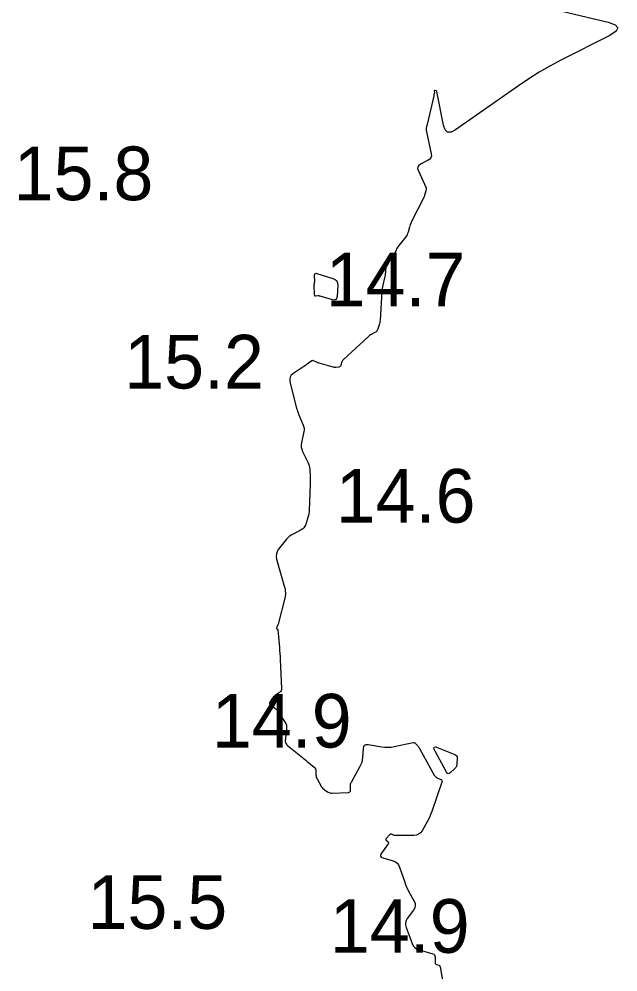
# Model space of a CAD drawing. Extents: x 1023796 to 1112670, y 656573 to 837340.
# Drawn here: x 1101322.9 to 1101378.7, y 689823.8 to 689912.6 of the extents above; entities that cross this region are included whole.
import ezdxf

# ---------------------------------------------------------------- set-up
doc = ezdxf.new("R2010")
doc.units = 0
doc.layers.add('V-CHAN-CONT-15FT', color=7, linetype='Continuous')
doc.layers.add('V-TOPO-SOUN', color=7, linetype='Continuous')

msp = doc.modelspace()

# ---------------------------------------------------------------- linework, layer by layer
at = {"layer": 'V-CHAN-CONT-15FT'}
msp.add_lwpolyline([(1101372.724, 689913.569), (1101377.814, 689912.342), (1101378.474, 689912.108), (1101378.718, 689911.826), (1101378.546, 689911.495), (1101377.958, 689911.114), (1101373.392, 689908.79), (1101372.376, 689908.251), (1101371.381, 689907.676), (1101370.407, 689907.067), (1101369.454, 689906.423), (1101363.58, 689902.301), (1101363.177, 689902.094), (1101362.859, 689902.099), (1101362.625, 689902.315), (1101362.476, 689902.743), (1101361.845, 689905.887), (1101361.836, 689905.912), (1101361.823, 689905.932), (1101361.803, 689905.946), (1101361.779, 689905.956), (1101361.669, 689905.983), (1101361.645, 689905.985), (1101361.628, 689905.979), (1101361.618, 689905.964), (1101361.615, 689905.94), (1101361.62, 689905.767), (1101361.62, 689905.743), (1101361.618, 689905.719), (1101361.615, 689905.695), (1101361.61, 689905.671), (1101361.585, 689905.577), (1101361.579, 689905.554), (1101361.573, 689905.53), (1101361.568, 689905.506), (1101361.562, 689905.483), (1101360.977, 689902.921), (1101360.964, 689902.866), (1101360.951, 689902.812), (1101360.937, 689902.758), (1101360.922, 689902.704), (1101360.863, 689902.489), (1101360.852, 689902.436), (1101360.847, 689902.382), (1101360.849, 689902.327), (1101360.857, 689902.273), (1101361.325, 689900.059), (1101361.34, 689899.872), (1101361.298, 689899.712), (1101361.199, 689899.579), (1101361.045, 689899.473), (1101360.314, 689899.103), (1101360.165, 689898.998), (1101360.082, 689898.87), (1101360.065, 689898.719), (1101360.115, 689898.543), (1101360.842, 689896.902), (1101360.853, 689896.869), (1101360.859, 689896.835), (1101360.859, 689896.802), (1101360.854, 689896.767), (1101360.82, 689896.628), (1101360.812, 689896.594), (1101360.803, 689896.559), (1101360.795, 689896.524), (1101360.786, 689896.49), (1101360.716, 689896.22), (1101360.7, 689896.164), (1101360.681, 689896.109), (1101360.659, 689896.056), (1101360.635, 689896.003), (1101359.475, 689893.702), (1101359.422, 689893.59), (1101359.375, 689893.475), (1101359.334, 689893.359), (1101359.299, 689893.239), (1101359.172, 689892.758), (1101359.134, 689892.641), (1101359.085, 689892.529), (1101359.025, 689892.423), (1101358.953, 689892.323), (1101358.322, 689891.533), (1101358.243, 689891.428), (1101358.171, 689891.319), (1101358.106, 689891.205), (1101358.048, 689891.088), (1101357.802, 689890.553), (1101357.756, 689890.465), (1101357.701, 689890.382), (1101357.639, 689890.306), (1101357.568, 689890.235), (1101357.268, 689889.965), (1101357.201, 689889.893), (1101357.152, 689889.813), (1101357.119, 689889.725), (1101357.103, 689889.629), (1101357.059, 689889.032), (1101357.047, 689888.9), (1101357.029, 689888.768), (1101357.005, 689888.637), (1101356.976, 689888.507), (1101356.81, 689887.837), (1101356.775, 689887.681), (1101356.747, 689887.525), (1101356.727, 689887.367), (1101356.714, 689887.208), (1101356.558, 689884.566), (1101356.548, 689884.455), (1101356.53, 689884.347), (1101356.505, 689884.239), (1101356.472, 689884.133), (1101356.314, 689883.681), (1101356.276, 689883.598), (1101356.226, 689883.525), (1101356.162, 689883.464), (1101356.085, 689883.413), (1101355.75, 689883.235), (1101355.668, 689883.188), (1101355.59, 689883.136), (1101355.515, 689883.079), (1101355.444, 689883.017), (1101353.114, 689880.861), (1101353.065, 689880.81), (1101353.025, 689880.753), (1101352.994, 689880.691), (1101352.971, 689880.625), (1101352.894, 689880.339), (1101352.87, 689880.281), (1101352.833, 689880.238), (1101352.784, 689880.209), (1101352.722, 689880.196), (1101352.451, 689880.172), (1101352.383, 689880.169), (1101352.316, 689880.172), (1101352.249, 689880.182), (1101352.183, 689880.197), (1101350.881, 689880.563), (1101350.825, 689880.58), (1101350.769, 689880.6), (1101350.715, 689880.622), (1101350.661, 689880.647), (1101350.371, 689880.789), (1101350.357, 689880.794), (1101350.342, 689880.798), (1101350.327, 689880.8), (1101350.312, 689880.8), (1101350.25, 689880.795), (1101350.235, 689880.793), (1101350.221, 689880.788), (1101350.207, 689880.782), (1101350.194, 689880.774), (1101349.759, 689880.459), (1101349.682, 689880.403), (1101349.604, 689880.349), (1101349.526, 689880.295), (1101349.448, 689880.242), (1101348.448, 689879.57), (1101348.286, 689879.429), (1101348.186, 689879.263), (1101348.149, 689879.074), (1101348.173, 689878.86), (1101348.793, 689876.35), (1101348.83, 689876.212), (1101348.873, 689876.075), (1101348.921, 689875.941), (1101348.974, 689875.808), (1101349.254, 689875.154), (1101349.283, 689875.085), (1101349.31, 689875.015), (1101349.337, 689874.945), (1101349.362, 689874.875), (1101349.462, 689874.592), (1101349.482, 689874.521), (1101349.492, 689874.45), (1101349.492, 689874.377), (1101349.481, 689874.304), (1101349.245, 689873.164), (1101349.218, 689872.952), (1101349.226, 689872.744), (1101349.269, 689872.541), (1101349.348, 689872.341), (1101349.837, 689871.338), (1101349.906, 689871.177), (1101349.957, 689871.012), (1101349.991, 689870.843), (1101350.008, 689870.669), (1101350.04, 689869.965), (1101350.046, 689869.789), (1101350.049, 689869.613), (1101350.048, 689869.437), (1101350.044, 689869.261), (1101349.967, 689866.874), (1101349.955, 689866.7), (1101349.932, 689866.528), (1101349.896, 689866.357), (1101349.849, 689866.189), (1101349.635, 689865.52), (1101349.569, 689865.364), (1101349.477, 689865.23), (1101349.36, 689865.117), (1101349.216, 689865.026), (1101348.461, 689864.639), (1101348.29, 689864.54), (1101348.132, 689864.425), (1101347.987, 689864.293), (1101347.856, 689864.145), (1101347.116, 689863.217), (1101346.981, 689863.004), (1101346.905, 689862.78), (1101346.889, 689862.543), (1101346.932, 689862.295), (1101347.676, 689859.692), (1101347.695, 689859.618), (1101347.71, 689859.543), (1101347.72, 689859.467), (1101347.727, 689859.39), (1101347.744, 689859.082), (1101347.745, 689859.005), (1101347.741, 689858.929), (1101347.73, 689858.853), (1101347.714, 689858.778), (1101347.058, 689856.244), (1101347.049, 689856.213), (1101347.04, 689856.183), (1101347.03, 689856.153), (1101347.018, 689856.123), (1101346.961, 689855.981), (1101346.954, 689855.963), (1101346.948, 689855.946), (1101346.942, 689855.928), (1101346.936, 689855.91), (1101346.914, 689855.837), (1101346.912, 689855.821), (1101346.915, 689855.807), (1101346.924, 689855.797), (1101346.938, 689855.79), (1101347.007, 689855.765), (1101347.023, 689855.758), (1101347.034, 689855.747), (1101347.041, 689855.733), (1101347.045, 689855.716), (1101347.186, 689854.07), (1101347.209, 689853.79), (1101347.229, 689853.509), (1101347.245, 689853.228), (1101347.259, 689852.947), (1101347.378, 689850.235), (1101347.371, 689850.126), (1101347.339, 689850.029), (1101347.282, 689849.944), (1101347.2, 689849.871), (1101346.796, 689849.587), (1101346.718, 689849.526), (1101346.646, 689849.459), (1101346.581, 689849.386), (1101346.522, 689849.306), (1101346.299, 689848.975), (1101346.261, 689848.896), (1101346.257, 689848.824), (1101346.289, 689848.76), (1101346.355, 689848.702), (1101346.694, 689848.483), (1101346.775, 689848.425), (1101346.849, 689848.36), (1101346.915, 689848.287), (1101346.975, 689848.208), (1101347.678, 689847.161), (1101347.773, 689846.992), (1101347.834, 689846.815), (1101347.862, 689846.63), (1101347.857, 689846.437), (1101347.738, 689845.33), (1101347.737, 689845.291), (1101347.741, 689845.254), (1101347.75, 689845.218), (1101347.765, 689845.182), (1101347.835, 689845.043), (1101347.854, 689845.009), (1101347.877, 689844.978), (1101347.902, 689844.95), (1101347.931, 689844.924), (1101349.189, 689843.926), (1101349.33, 689843.814), (1101349.47, 689843.7), (1101349.609, 689843.586), (1101349.748, 689843.471), (1101350.425, 689842.902), (1101350.492, 689842.835), (1101350.539, 689842.758), (1101350.569, 689842.673), (1101350.58, 689842.579), (1101350.589, 689842.186), (1101350.598, 689842.09), (1101350.618, 689841.997), (1101350.65, 689841.907), (1101350.694, 689841.821), (1101351.121, 689841.094), (1101351.177, 689841.01), (1101351.241, 689840.934), (1101351.314, 689840.867), (1101351.395, 689840.808), (1101351.737, 689840.587), (1101351.825, 689840.539), (1101351.917, 689840.506), (1101352.012, 689840.489), (1101352.112, 689840.486), (1101353.614, 689840.56), (1101353.699, 689840.577), (1101353.76, 689840.617), (1101353.795, 689840.68), (1101353.805, 689840.766), (1101353.796, 689841.159), (1101353.801, 689841.256), (1101353.817, 689841.35), (1101353.847, 689841.44), (1101353.888, 689841.527), (1101354.719, 689843.002), (1101354.812, 689843.192), (1101354.883, 689843.388), (1101354.93, 689843.591), (1101354.955, 689843.801), (1101355.007, 689844.654), (1101355.044, 689844.836), (1101355.131, 689844.957), (1101355.268, 689845.016), (1101355.454, 689845.013), (1101356.737, 689844.81), (1101357.021, 689844.778), (1101357.304, 689844.772), (1101357.586, 689844.791), (1101357.868, 689844.836), (1101359.636, 689845.2), (1101359.705, 689845.207), (1101359.769, 689845.195), (1101359.827, 689845.167), (1101359.879, 689845.121), (1101360.076, 689844.904), (1101360.124, 689844.848), (1101360.168, 689844.79), (1101360.209, 689844.729), (1101360.246, 689844.666), (1101361.614, 689842.177), (1101361.665, 689842.1), (1101361.725, 689842.033), (1101361.795, 689841.977), (1101361.874, 689841.93), (1101362.213, 689841.766), (1101362.283, 689841.719), (1101362.324, 689841.66), (1101362.337, 689841.589), (1101362.321, 689841.506), (1101361.388, 689838.786), (1101361.3, 689838.549), (1101361.202, 689838.317), (1101361.093, 689838.089), (1101360.973, 689837.866), (1101360.472, 689836.985), (1101360.331, 689836.793), (1101360.158, 689836.655), (1101359.953, 689836.573), (1101359.715, 689836.545), (1101357.987, 689836.545), (1101357.94, 689836.547), (1101357.893, 689836.555), (1101357.847, 689836.567), (1101357.803, 689836.584), (1101357.627, 689836.661), (1101357.584, 689836.674), (1101357.545, 689836.672), (1101357.508, 689836.657), (1101357.474, 689836.628), (1101357.139, 689836.252), (1101357.112, 689836.212), (1101357.104, 689836.172), (1101357.116, 689836.133), (1101357.147, 689836.095), (1101357.308, 689835.944), (1101357.34, 689835.906), (1101357.353, 689835.865), (1101357.348, 689835.823), (1101357.324, 689835.779), (1101356.682, 689834.888), (1101356.603, 689834.738), (1101356.602, 689834.614), (1101356.679, 689834.518), (1101356.833, 689834.448), (1101357.783, 689834.173), (1101357.988, 689834.089), (1101358.155, 689833.966), (1101358.286, 689833.805), (1101358.379, 689833.605), (1101358.859, 689832.203), (1101358.944, 689831.97), (1101359.039, 689831.741), (1101359.144, 689831.516), (1101359.258, 689831.296), (1101359.741, 689830.412), (1101359.825, 689830.201), (1101359.843, 689829.995), (1101359.795, 689829.794), (1101359.682, 689829.598), (1101359.099, 689828.822), (1101358.982, 689828.624), (1101358.923, 689828.418), (1101358.922, 689828.203), (1101358.979, 689827.98), (1101359.54, 689826.492), (1101359.649, 689826.274), (1101359.798, 689826.098), (1101359.985, 689825.965), (1101360.211, 689825.873), (1101361.469, 689825.513), (1101361.563, 689825.472), (1101361.63, 689825.411), (1101361.671, 689825.33), (1101361.686, 689825.229), (1101361.693, 689824.677), (1101361.701, 689824.624), (1101361.722, 689824.58), (1101361.757, 689824.546), (1101361.806, 689824.521), (1101362.027, 689824.444), (1101362.077, 689824.42), (1101362.115, 689824.386), (1101362.142, 689824.342), (1101362.158, 689824.29), (1101362.532, 689822.157)], dxfattribs=at)
for points in [[(1101352.523, 689888.225), (1101352.602, 689888.044), (1101352.619, 689887.82), (1101352.557, 689886.775), (1101352.52, 689886.594), (1101352.435, 689886.483), (1101352.301, 689886.44), (1101352.118, 689886.467), (1101350.972, 689886.809), (1101350.923, 689886.821), (1101350.874, 689886.828), (1101350.824, 689886.831), (1101350.774, 689886.829), (1101350.573, 689886.813), (1101350.529, 689886.816), (1101350.497, 689886.832), (1101350.477, 689886.862), (1101350.469, 689886.906), (1101350.437, 689887.883), (1101350.437, 689887.907), (1101350.439, 689887.931), (1101350.442, 689887.955), (1101350.446, 689887.979), (1101350.467, 689888.074), (1101350.472, 689888.098), (1101350.475, 689888.122), (1101350.477, 689888.146), (1101350.477, 689888.171), (1101350.462, 689888.772), (1101350.473, 689888.863), (1101350.51, 689888.918), (1101350.574, 689888.939), (1101350.664, 689888.925), (1101352.177, 689888.457), (1101352.381, 689888.363)], [(1101363.67, 689842.999), (1101363.611, 689842.895), (1101363.531, 689842.801), (1101363.105, 689842.384), (1101363.008, 689842.312), (1101362.919, 689842.297), (1101362.838, 689842.337), (1101362.766, 689842.434), (1101361.682, 689844.405), (1101361.583, 689844.636), (1101361.598, 689844.767), (1101361.726, 689844.797), (1101361.967, 689844.727), (1101363.513, 689844.1), (1101363.616, 689844.042), (1101363.688, 689843.964), (1101363.73, 689843.866), (1101363.741, 689843.748), (1101363.723, 689843.236), (1101363.707, 689843.113)]]:
    msp.add_lwpolyline(points, close=True, dxfattribs=at)

# ---------------------------------------------------------------- texts
at = {"layer": 'V-TOPO-SOUN'}
for s, p in [('15.8 ', (1101322.432, 689895.75)), ('14.7 ', (1101351.502, 689885.85)), ('15.2 ', (1101332.732, 689878.2)), ('14.6 ', (1101352.434, 689865.7)), ('14.9 ', (1101340.902, 689844.74)), ('15.5 ', (1101329.315, 689827.84)), ('14.9 ', (1101351.892, 689825.61))]:
    msp.add_text(s, height=5, dxfattribs=at).set_placement(p)

doc.saveas('drawing.dxf')
